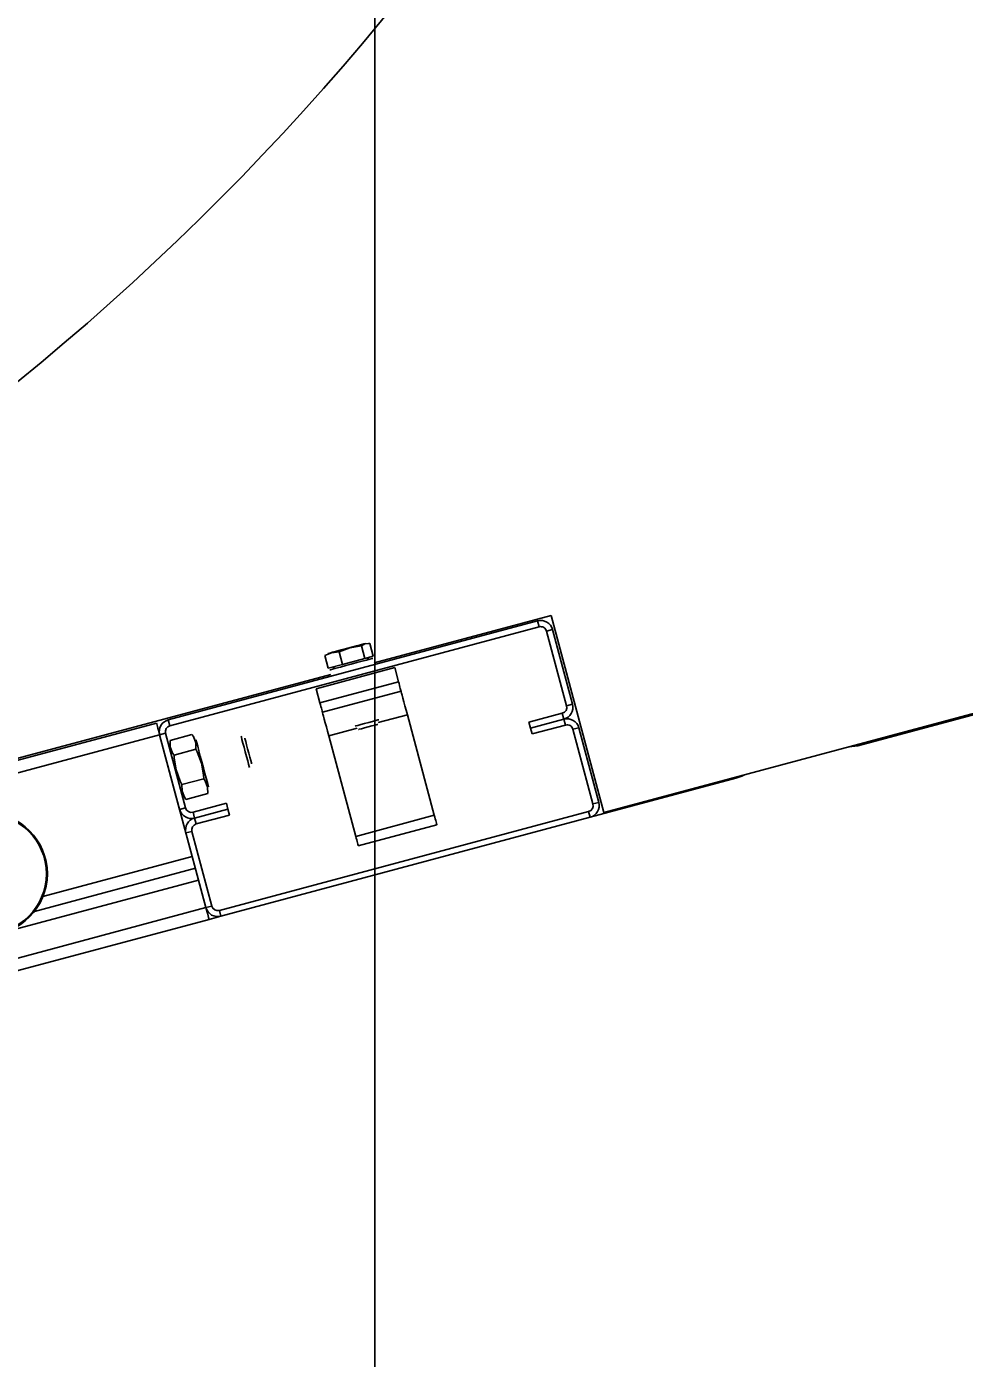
# Model space of a CAD drawing. Extents: x -264205 to -263659, y -1242401 to -1242060.
# Drawn here: x -263908.4741 to -263908.2551, y -1242123.4166 to -1242123.1054 of the extents above; entities that cross this region are included whole.
import ezdxf

# ---------------------------------------------------------------- set-up
doc = ezdxf.new("R2010")
doc.units = 0
doc.layers.add('OSI_STAVBY_KFA', color=7, linetype='Continuous')
doc.layers.add('SITUACIA_DSP_2D', color=7, linetype='Continuous')

msp = doc.modelspace()

# ---------------------------------------------------------------- linework, layer by layer
at = {"layer": 'OSI_STAVBY_KFA'}
msp.add_line((-263908.39279, -1242083.23724), (-263908.39279, -1242246.70724), dxfattribs=at)
at = {"layer": 'SITUACIA_DSP_2D'}
for p, q in [((-263908.33925, -1242123.28908), (-263908.15058, -1242123.23853)), ((-263908.15058, -1242123.2388), (-263908.27997, -1242123.27347)), ((-263908.44101, -1242123.26744), (-263908.35476, -1242123.24433)), ((-263908.44064, -1242123.26882), (-263908.35439, -1242123.24571)), ((-263908.39295, -1242123.2541), (-263908.35159, -1242123.24302)), ((-263908.35476, -1242123.24433), (-263908.35439, -1242123.24571)), ((-263908.35159, -1242123.24302), (-263908.33925, -1242123.28908)), ((-263908.35264, -1242123.24671), (-263908.35126, -1242123.24634)), ((-263908.35264, -1242123.24671), (-263908.34797, -1242123.26415)), ((-263908.35126, -1242123.24634), (-263908.34659, -1242123.26378)), ((-263908.40443, -1242123.25241), (-263908.40287, -1242123.25175)), ((-263908.40368, -1242123.25193), (-263908.40374, -1242123.25195)), ((-263908.40331, -1242123.25183), (-263908.40368, -1242123.25193)), ((-263908.40265, -1242123.25165), (-263908.40331, -1242123.25183)), ((-263908.40287, -1242123.25175), (-263908.40114, -1242123.25153)), ((-263908.40173, -1242123.25141), (-263908.40265, -1242123.25165)), ((-263908.40062, -1242123.25111), (-263908.40173, -1242123.25141)), ((-263908.40114, -1242123.25153), (-263908.39862, -1242123.25061)), ((-263908.40035, -1242123.25448), (-263908.40114, -1242123.25153)), ((-263908.39942, -1242123.25079), (-263908.40062, -1242123.25111)), ((-263908.39821, -1242123.25046), (-263908.39942, -1242123.25079)), ((-263908.39862, -1242123.25061), (-263908.3959, -1242123.25013)), ((-263908.39707, -1242123.25016), (-263908.39821, -1242123.25046)), ((-263908.3961, -1242123.2499), (-263908.39707, -1242123.25016)), ((-263908.39536, -1242123.2497), (-263908.3961, -1242123.2499)), ((-263908.3959, -1242123.25013), (-263908.39512, -1242123.24968)), ((-263908.39511, -1242123.25308), (-263908.3959, -1242123.25013)), ((-263908.39491, -1242123.24958), (-263908.39536, -1242123.2497)), ((-263908.39512, -1242123.24968), (-263908.39422, -1242123.24957)), ((-263908.39478, -1242123.24955), (-263908.39491, -1242123.24958)), ((-263908.39422, -1242123.24957), (-263908.39395, -1242123.24961)), ((-263908.39316, -1242123.25255), (-263908.39395, -1242123.24961)), ((-263908.38812, -1242123.25524), (-263908.40647, -1242123.26015)), ((-263908.40364, -1242123.25536), (-263908.40443, -1242123.25241)), ((-263908.40364, -1242123.25536), (-263908.40035, -1242123.25448)), ((-263908.40185, -1242123.25537), (-263908.4008, -1242123.25509)), ((-263908.4008, -1242123.25509), (-263908.39958, -1242123.25477)), ((-263908.40035, -1242123.25448), (-263908.39511, -1242123.25308)), ((-263908.39958, -1242123.25477), (-263908.39828, -1242123.25442)), ((-263908.39828, -1242123.25442), (-263908.39697, -1242123.25407)), ((-263908.39697, -1242123.25407), (-263908.39575, -1242123.25374)), ((-263908.39575, -1242123.25374), (-263908.39471, -1242123.25346)), ((-263908.39511, -1242123.25308), (-263908.39316, -1242123.25255)), ((-263908.39471, -1242123.25346), (-263908.39391, -1242123.25325)), ((-263908.39391, -1242123.25325), (-263908.3934, -1242123.25311)), ((-263908.3934, -1242123.25311), (-263908.39323, -1242123.25306)), ((-263908.38812, -1242123.25524), (-263908.38724, -1242123.25854)), ((-263908.85358, -1242123.37752), (-263908.40305, -1242123.2568)), ((-263908.40332, -1242123.25577), (-263908.40315, -1242123.25572)), ((-263908.40315, -1242123.25572), (-263908.40265, -1242123.25559)), ((-263908.40265, -1242123.25559), (-263908.40185, -1242123.25537)), ((-263908.40647, -1242123.26015), (-263908.40559, -1242123.26346)), ((-263908.40559, -1242123.26346), (-263908.38724, -1242123.25854)), ((-263908.405, -1242123.26566), (-263908.38665, -1242123.26074)), ((-263908.38724, -1242123.25854), (-263908.38712, -1242123.25897)), ((-263908.38712, -1242123.25897), (-263908.38701, -1242123.25938)), ((-263908.38701, -1242123.25938), (-263908.38691, -1242123.25976)), ((-263908.38691, -1242123.25976), (-263908.38682, -1242123.2601)), ((-263908.38682, -1242123.2601), (-263908.38675, -1242123.26037)), ((-263908.38675, -1242123.26037), (-263908.38669, -1242123.26057)), ((-263908.38669, -1242123.26057), (-263908.38666, -1242123.2607)), ((-263908.38666, -1242123.2607), (-263908.38665, -1242123.26074)), ((-263908.38662, -1242123.26085), (-263908.38665, -1242123.26074)), ((-263908.38653, -1242123.26116), (-263908.38662, -1242123.26085)), ((-263908.3864, -1242123.26167), (-263908.38653, -1242123.26116)), ((-263908.40547, -1242123.26389), (-263908.40559, -1242123.26346)), ((-263908.40536, -1242123.2643), (-263908.40547, -1242123.26389)), ((-263908.40526, -1242123.26468), (-263908.40536, -1242123.2643)), ((-263908.38621, -1242123.26236), (-263908.3864, -1242123.26167)), ((-263908.38599, -1242123.26319), (-263908.38621, -1242123.26236)), ((-263908.38574, -1242123.26414), (-263908.38599, -1242123.26319)), ((-263908.38546, -1242123.26517), (-263908.38574, -1242123.26414)), ((-263908.34659, -1242123.26378), (-263908.34797, -1242123.26415)), ((-263908.44064, -1242123.26882), (-263908.44101, -1242123.26744)), ((-263908.40517, -1242123.26501), (-263908.40526, -1242123.26468)), ((-263908.4051, -1242123.26529), (-263908.40517, -1242123.26501)), ((-263908.40504, -1242123.26549), (-263908.4051, -1242123.26529)), ((-263908.40501, -1242123.26562), (-263908.40504, -1242123.26549)), ((-263908.405, -1242123.26566), (-263908.40501, -1242123.26562)), ((-263908.405, -1242123.26566), (-263908.40497, -1242123.26577)), ((-263908.40497, -1242123.26577), (-263908.40489, -1242123.26608)), ((-263908.40489, -1242123.26608), (-263908.40475, -1242123.26659)), ((-263908.40475, -1242123.26659), (-263908.40457, -1242123.26727)), ((-263908.40457, -1242123.26727), (-263908.40434, -1242123.26811)), ((-263908.39254, -1242123.26759), (-263908.39329, -1242123.26779)), ((-263908.39204, -1242123.26746), (-263908.39254, -1242123.26759)), ((-263908.39185, -1242123.26741), (-263908.39204, -1242123.26746)), ((-263908.39199, -1242123.26808), (-263908.38517, -1242123.26625)), ((-263908.39185, -1242123.26741), (-263908.39185, -1242123.26741)), ((-263908.38517, -1242123.26625), (-263908.38546, -1242123.26517)), ((-263908.38517, -1242123.26625), (-263908.37888, -1242123.28974)), ((-263908.34898, -1242123.26589), (-263908.35678, -1242123.26798)), ((-263908.34861, -1242123.26727), (-263908.35641, -1242123.26936)), ((-263908.35641, -1242123.26936), (-263908.34861, -1242123.26727)), ((-263908.34898, -1242123.26589), (-263908.34861, -1242123.26727)), ((-263908.34861, -1242123.26727), (-263908.34824, -1242123.26865)), ((-263908.44377, -1242123.26818), (-263908.81999, -1242123.36899)), ((-263908.44377, -1242123.26818), (-263908.44375, -1242123.26823)), ((-263908.44375, -1242123.26823), (-263908.44371, -1242123.26839)), ((-263908.44371, -1242123.26839), (-263908.44364, -1242123.26864)), ((-263908.44364, -1242123.26864), (-263908.44355, -1242123.26899)), ((-263908.44355, -1242123.26899), (-263908.44344, -1242123.2694)), ((-263908.44344, -1242123.2694), (-263908.44331, -1242123.26988)), ((-263908.44331, -1242123.26988), (-263908.44317, -1242123.2704)), ((-263908.44317, -1242123.2704), (-263908.44303, -1242123.27093)), ((-263908.44303, -1242123.27093), (-263908.44165, -1242123.27056)), ((-263908.43698, -1242123.288), (-263908.44165, -1242123.27056)), ((-263908.44059, -1242123.27224), (-263908.43549, -1242123.27087)), ((-263908.43515, -1242123.27136), (-263908.43549, -1242123.27087)), ((-263908.40434, -1242123.26811), (-263908.40409, -1242123.26906)), ((-263908.40409, -1242123.26906), (-263908.40381, -1242123.27009)), ((-263908.40381, -1242123.27009), (-263908.40352, -1242123.27117)), ((-263908.40352, -1242123.27117), (-263908.39689, -1242123.26939)), ((-263908.39721, -1242123.26884), (-263908.39735, -1242123.26888)), ((-263908.39676, -1242123.26872), (-263908.39721, -1242123.26884)), ((-263908.39604, -1242123.26853), (-263908.39676, -1242123.26872)), ((-263908.39651, -1242123.26968), (-263908.3966, -1242123.2697)), ((-263908.39641, -1242123.26965), (-263908.39651, -1242123.26968)), ((-263908.39591, -1242123.26952), (-263908.39641, -1242123.26965)), ((-263908.39515, -1242123.26829), (-263908.39604, -1242123.26853)), ((-263908.39517, -1242123.26932), (-263908.39591, -1242123.26952)), ((-263908.39431, -1242123.26909), (-263908.39517, -1242123.26932)), ((-263908.3942, -1242123.26804), (-263908.39515, -1242123.26829)), ((-263908.39345, -1242123.26886), (-263908.39431, -1242123.26909)), ((-263908.39329, -1242123.26779), (-263908.3942, -1242123.26804)), ((-263908.39272, -1242123.26867), (-263908.39345, -1242123.26886)), ((-263908.39225, -1242123.26854), (-263908.39272, -1242123.26867)), ((-263908.39209, -1242123.26849), (-263908.39225, -1242123.26854)), ((-263908.35678, -1242123.26798), (-263908.35641, -1242123.26936)), ((-263908.35641, -1242123.26936), (-263908.35604, -1242123.27074)), ((-263908.35604, -1242123.27074), (-263908.34824, -1242123.26865)), ((-263908.34649, -1242123.26965), (-263908.34512, -1242123.26929)), ((-263908.34649, -1242123.26965), (-263908.34182, -1242123.28709)), ((-263908.34512, -1242123.26929), (-263908.34045, -1242123.28672)), ((-263908.44303, -1242123.27093), (-263908.81926, -1242123.37174)), ((-263908.44303, -1242123.27093), (-263908.43541, -1242123.29938)), ((-263908.43836, -1242123.28837), (-263908.44303, -1242123.27093)), ((-263908.44059, -1242123.27224), (-263908.44057, -1242123.27376)), ((-263908.44057, -1242123.27376), (-263908.44001, -1242123.2752)), ((-263908.43459, -1242123.2728), (-263908.43515, -1242123.27136)), ((-263908.43457, -1242123.27432), (-263908.43459, -1242123.2728)), ((-263908.43454, -1242123.27213), (-263908.4345, -1242123.2723)), ((-263908.4345, -1242123.2723), (-263908.43436, -1242123.2728)), ((-263908.43436, -1242123.2728), (-263908.43415, -1242123.27361)), ((-263908.43415, -1242123.27361), (-263908.43386, -1242123.27467)), ((-263908.42401, -1242123.27125), (-263908.42401, -1242123.27126)), ((-263908.42401, -1242123.27126), (-263908.42394, -1242123.2715)), ((-263908.42394, -1242123.2715), (-263908.4238, -1242123.27205)), ((-263908.4238, -1242123.27205), (-263908.42358, -1242123.27285)), ((-263908.42358, -1242123.27285), (-263908.42332, -1242123.27384)), ((-263908.42332, -1242123.27384), (-263908.42303, -1242123.27492)), ((-263908.42314, -1242123.27176), (-263908.42314, -1242123.27175)), ((-263908.42307, -1242123.27199), (-263908.42314, -1242123.27176)), ((-263908.42293, -1242123.27252), (-263908.42307, -1242123.27199)), ((-263908.42272, -1242123.27329), (-263908.42293, -1242123.27252)), ((-263908.42248, -1242123.27422), (-263908.42272, -1242123.27329)), ((-263908.40352, -1242123.27117), (-263908.39723, -1242123.29466)), ((-263908.28139, -1242123.2737), (-263908.28191, -1242123.27372)), ((-263908.27997, -1242123.27347), (-263908.28139, -1242123.2737)), ((-263908.44001, -1242123.2752), (-263908.43967, -1242123.27569)), ((-263908.43967, -1242123.27569), (-263908.43457, -1242123.27432)), ((-263908.43967, -1242123.27569), (-263908.43962, -1242123.27638)), ((-263908.43962, -1242123.27638), (-263908.43916, -1242123.27908)), ((-263908.43427, -1242123.27494), (-263908.43457, -1242123.27432)), ((-263908.43329, -1242123.27759), (-263908.43427, -1242123.27494)), ((-263908.43386, -1242123.27467), (-263908.43353, -1242123.27591)), ((-263908.43353, -1242123.27591), (-263908.43317, -1242123.27726)), ((-263908.42303, -1242123.27492), (-263908.42274, -1242123.276)), ((-263908.42274, -1242123.276), (-263908.42247, -1242123.27699)), ((-263908.42221, -1242123.2752), (-263908.42248, -1242123.27422)), ((-263908.42247, -1242123.27699), (-263908.42226, -1242123.27779)), ((-263908.42196, -1242123.27613), (-263908.42221, -1242123.2752)), ((-263908.42175, -1242123.27691), (-263908.42196, -1242123.27613)), ((-263908.42161, -1242123.27745), (-263908.42175, -1242123.27691)), ((-263908.43916, -1242123.27908), (-263908.43822, -1242123.28173)), ((-263908.4328, -1242123.28028), (-263908.43329, -1242123.27759)), ((-263908.43317, -1242123.27726), (-263908.4328, -1242123.27864)), ((-263908.4328, -1242123.27864), (-263908.43245, -1242123.27994)), ((-263908.43245, -1242123.27994), (-263908.43214, -1242123.2811)), ((-263908.42226, -1242123.27779), (-263908.42211, -1242123.27833)), ((-263908.42211, -1242123.27833), (-263908.42205, -1242123.27858)), ((-263908.42205, -1242123.27858), (-263908.42204, -1242123.27859)), ((-263908.42154, -1242123.2777), (-263908.42161, -1242123.27745)), ((-263908.42154, -1242123.27771), (-263908.42154, -1242123.2777)), ((-263908.43822, -1242123.28173), (-263908.43783, -1242123.28257)), ((-263908.43783, -1242123.28257), (-263908.43272, -1242123.2812)), ((-263908.43783, -1242123.28257), (-263908.4378, -1242123.28409)), ((-263908.43272, -1242123.2812), (-263908.4328, -1242123.28028)), ((-263908.43238, -1242123.28169), (-263908.43272, -1242123.2812)), ((-263908.43182, -1242123.28313), (-263908.43238, -1242123.28169)), ((-263908.43214, -1242123.2811), (-263908.43189, -1242123.28204)), ((-263908.43189, -1242123.28204), (-263908.43171, -1242123.28271)), ((-263908.4318, -1242123.28465), (-263908.43182, -1242123.28313)), ((-263908.43171, -1242123.28271), (-263908.43162, -1242123.28305)), ((-263908.43162, -1242123.28305), (-263908.43161, -1242123.28309)), ((-263908.30842, -1242123.28109), (-263908.34246, -1242123.29021)), ((-263908.30706, -1242123.28058), (-263908.30842, -1242123.28109)), ((-263908.30661, -1242123.28034), (-263908.30706, -1242123.28058)), ((-263908.4378, -1242123.28409), (-263908.43724, -1242123.28553)), ((-263908.43724, -1242123.28553), (-263908.4369, -1242123.28602)), ((-263908.4369, -1242123.28602), (-263908.4318, -1242123.28465)), ((-263908.43698, -1242123.288), (-263908.43836, -1242123.28837)), ((-263908.42743, -1242123.28692), (-263908.43523, -1242123.28901)), ((-263908.43487, -1242123.29038), (-263908.43523, -1242123.28901)), ((-263908.42707, -1242123.28829), (-263908.43487, -1242123.29038)), ((-263908.43487, -1242123.29038), (-263908.42707, -1242123.28829)), ((-263908.34283, -1242123.28883), (-263908.42909, -1242123.31195)), ((-263908.42707, -1242123.28829), (-263908.42743, -1242123.28692)), ((-263908.4267, -1242123.28967), (-263908.42707, -1242123.28829)), ((-263908.34283, -1242123.28883), (-263908.34246, -1242123.29021)), ((-263908.34045, -1242123.28672), (-263908.34182, -1242123.28709)), ((-263908.4345, -1242123.29176), (-263908.43487, -1242123.29038)), ((-263908.4345, -1242123.29176), (-263908.4267, -1242123.28967)), ((-263908.34246, -1242123.29021), (-263908.42872, -1242123.31332)), ((-263908.39723, -1242123.29466), (-263908.37888, -1242123.28974)), ((-263908.39664, -1242123.29686), (-263908.37829, -1242123.29194)), ((-263908.37888, -1242123.28974), (-263908.37876, -1242123.29017)), ((-263908.37876, -1242123.29017), (-263908.37865, -1242123.29058)), ((-263908.37865, -1242123.29058), (-263908.37855, -1242123.29096)), ((-263908.37855, -1242123.29096), (-263908.37846, -1242123.2913)), ((-263908.37846, -1242123.2913), (-263908.37839, -1242123.29157)), ((-263908.37839, -1242123.29157), (-263908.37833, -1242123.29177)), ((-263908.37833, -1242123.29177), (-263908.3783, -1242123.2919)), ((-263908.3783, -1242123.2919), (-263908.37829, -1242123.29194)), ((-263908.43688, -1242123.29387), (-263908.4355, -1242123.2935)), ((-263908.43221, -1242123.31131), (-263908.43688, -1242123.29387)), ((-263908.43083, -1242123.31094), (-263908.4355, -1242123.2935)), ((-263908.39711, -1242123.29509), (-263908.39723, -1242123.29466)), ((-263908.397, -1242123.2955), (-263908.39711, -1242123.29509)), ((-263908.3969, -1242123.29588), (-263908.397, -1242123.2955)), ((-263908.39681, -1242123.29621), (-263908.3969, -1242123.29588)), ((-263908.39674, -1242123.29649), (-263908.39681, -1242123.29621)), ((-263908.39668, -1242123.29669), (-263908.39674, -1242123.29649)), ((-263908.39665, -1242123.29682), (-263908.39668, -1242123.29669)), ((-263908.39664, -1242123.29686), (-263908.39665, -1242123.29682)), ((-263908.43541, -1242123.29938), (-263908.47028, -1242123.30872)), ((-263908.81016, -1242123.40569), (-263908.43393, -1242123.30488)), ((-263908.43467, -1242123.30213), (-263908.47229, -1242123.31221)), ((-263908.47229, -1242123.31221), (-263908.43467, -1242123.30213)), ((-263908.43221, -1242123.31131), (-263908.43393, -1242123.30488)), ((-263908.80844, -1242123.41212), (-263908.43221, -1242123.31131)), ((-263908.43083, -1242123.31094), (-263908.43221, -1242123.31131)), ((-263908.43206, -1242123.31184), (-263908.43221, -1242123.31131)), ((-263908.8077, -1242123.41487), (-263908.43147, -1242123.31406)), ((-263908.43193, -1242123.31236), (-263908.43206, -1242123.31184)), ((-263908.4318, -1242123.31284), (-263908.43193, -1242123.31236)), ((-263908.43169, -1242123.31325), (-263908.4318, -1242123.31284)), ((-263908.4316, -1242123.3136), (-263908.43169, -1242123.31325)), ((-263908.43153, -1242123.31385), (-263908.4316, -1242123.3136)), ((-263908.43149, -1242123.31401), (-263908.43153, -1242123.31385)), ((-263908.43147, -1242123.31406), (-263908.43149, -1242123.31401)), ((-263908.42872, -1242123.31332), (-263908.43147, -1242123.31406)), ((-263908.42872, -1242123.31332), (-263908.42909, -1242123.31195))]:
    msp.add_line(p, q, dxfattribs=at)
for radius in [0.01425, 0.01401]:
    msp.add_circle((-263908.4835, -1242123.30341), radius, dxfattribs=at)
for centre, radius, start, end in [((-263908.85358, -1242122.7239), 0.5985, 144.56502, 35.43498), ((-263908.35402, -1242123.24708), 0.00285, 15, 105), ((-263908.35402, -1242123.24708), 0.00143, 15, 105), ((-263908.40202, -1242123.25493), 0.000475, 195, 285), ((-263908.39478, -1242123.25299), 0.000475, 285, 15), ((-263908.34935, -1242123.26452), 0.00143, 285, 15), ((-263908.34935, -1242123.26452), 0.00285, 285, 15), ((-263908.44027, -1242123.27019), 0.00285, 105, 195), ((-263908.34787, -1242123.27002), 0.00285, 15, 105), ((-263908.44027, -1242123.27019), 0.00143, 105, 195), ((-263908.34787, -1242123.27002), 0.00143, 15, 105), ((-263908.4356, -1242123.28763), 0.00285, 195, 285), ((-263908.4356, -1242123.28763), 0.00143, 195, 285), ((-263908.3432, -1242123.28746), 0.00143, 285, 15), ((-263908.3432, -1242123.28746), 0.00285, 285, 15), ((-263908.43413, -1242123.29314), 0.00285, 105, 195), ((-263908.43413, -1242123.29314), 0.00142, 105, 195), ((-263908.42946, -1242123.31057), 0.00285, 195, 285), ((-263908.42946, -1242123.31057), 0.00143, 195, 285)]:
    msp.add_arc(centre, radius, start, end, dxfattribs=at)

doc.saveas('drawing.dxf')
